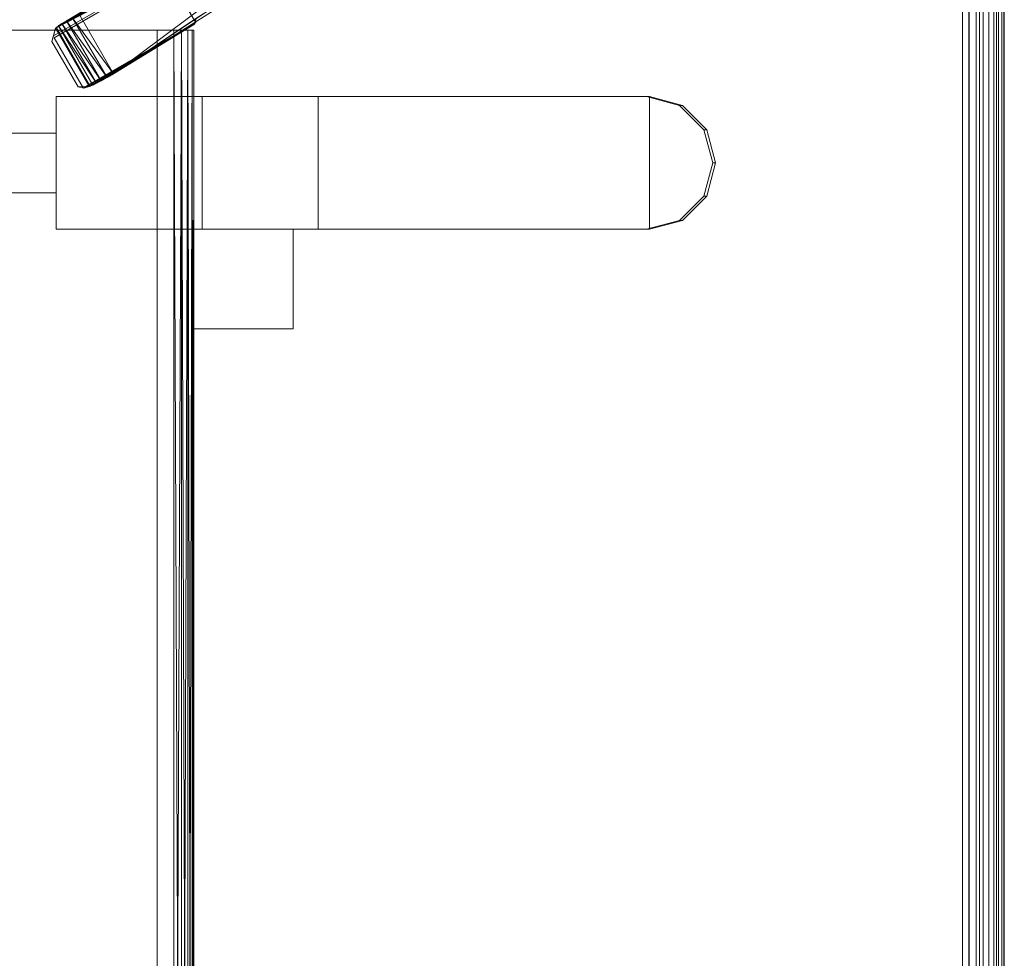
# Model space of a CAD drawing. Header units: inches. Extents: x 813 to 1305, y 19 to 194.
# Tile 452 of 656: x 1216 to 1231, y 50 to 64. Entities that reach past the tile are written whole.
import ezdxf

# ---------------------------------------------------------------- set-up
doc = ezdxf.new("R2010")
doc.units = ezdxf.units.IN
doc.header["$MEASUREMENT"] = 0
doc.layers.add('CET color Grey98', color=7, linetype='Continuous', true_color=0xfafafa)
doc.layers.add('CET color NavajoWhite4', color=7, linetype='Continuous', true_color=0x81775f)
doc.layers.add('CET Default', color=7, linetype='Continuous')

# ---------------------------------------------------------------- blocks, each defined once
blk = doc.blocks.new('*C253')
at = {"layer": 'CET color Grey98', "linetype": 'Continuous', "lineweight": 0}
for points, invisible_edges in [([(0, 29.68, 28.7), (59.688, 29.688, 28.526), (-0.008, 29.688, 28.526), (0, 29.68, 28.7)], 9), ([(-0.008, 29.688, 28.526), (59.688, 29.688, 28.526), (59.65, 29.65, 28.355), (-0.008, 29.688, 28.526)], 4), ([(-0.008, 29.688, 28.526), (59.65, 29.65, 28.355), (0.03, 29.65, 28.355), (-0.008, 29.688, 28.526)], 9), ([(0, 29.68, 28.7), (59.68, 29.68, 28.7), (59.688, 29.688, 28.526), (0, 29.68, 28.7)], 4), ([(0.031, 29.649, 28.782), (59.68, 29.68, 28.7), (0, 29.68, 28.7), (0.031, 29.649, 28.782)], 9), ([(0.03, 29.65, 28.355), (59.65, 29.65, 28.355), (59.57, 29.57, 28.2), (0.03, 29.65, 28.355)], 4), ([(0.03, 29.65, 28.355), (59.57, 29.57, 28.2), (0.11, 29.57, 28.2), (0.03, 29.65, 28.355)], 9), ([(0.031, 29.649, 28.782), (59.649, 29.649, 28.782), (59.68, 29.68, 28.7), (0.031, 29.649, 28.782)], 4), ([(0.081, 29.599, 28.855), (59.649, 29.649, 28.782), (0.031, 29.649, 28.782), (0.081, 29.599, 28.855)], 9), ([(0.081, 29.599, 28.855), (59.599, 29.599, 28.855), (59.649, 29.649, 28.782), (0.081, 29.599, 28.855)], 4), ([(0.148, 29.532, 28.912), (59.599, 29.599, 28.855), (0.081, 29.599, 28.855), (0.148, 29.532, 28.912)], 9), ([(0.11, 29.57, 28.2), (59.57, 29.57, 28.2), (59.155, 29.155, 27.909), (0.11, 29.57, 28.2)], 4), ([(0.11, 29.57, 28.2), (59.155, 29.155, 27.909), (0.525, 29.155, 27.909), (0.11, 29.57, 28.2)], 9), ([(0.148, 29.532, 28.912), (59.532, 29.532, 28.912), (59.599, 29.599, 28.855), (0.148, 29.532, 28.912)], 4), ([(0.226, 29.454, 28.951), (59.532, 29.532, 28.912), (0.148, 29.532, 28.912), (0.226, 29.454, 28.951)], 9), ([(0.226, 29.454, 28.951), (59.454, 29.454, 28.951), (59.532, 29.532, 28.912), (0.226, 29.454, 28.951)], 4), ([(0.312, 29.367, 28.97), (59.454, 29.454, 28.951), (0.226, 29.454, 28.951), (0.312, 29.367, 28.97)], 9), ([(0.312, 29.367, 28.97), (59.367, 29.367, 28.97), (59.454, 29.454, 28.951), (0.312, 29.367, 28.97)], 4), ([(0.364, 29.316, 28.985), (59.367, 29.367, 28.97), (0.312, 29.367, 28.97), (0.364, 29.316, 28.985)], 9), ([(0.364, 29.316, 28.985), (59.316, 29.316, 28.985), (59.367, 29.367, 28.97), (0.364, 29.316, 28.985)], 4), ([(0.417, 29.263, 28.99), (59.316, 29.316, 28.985), (0.364, 29.316, 28.985), (0.417, 29.263, 28.99)], 9), ([(0.417, 29.263, 28.99), (59.263, 29.263, 28.99), (59.316, 29.316, 28.985), (0.417, 29.263, 28.99)], 4), ([(0.52, 29.16, 29.002), (59.263, 29.263, 28.99), (0.417, 29.263, 28.99), (0.52, 29.16, 29.002)], 9), ([(0.52, 29.16, 29.002), (59.16, 29.16, 29.002), (59.263, 29.263, 28.99), (0.52, 29.16, 29.002)], 4), ([(0.625, 29.055, 29), (59.16, 29.16, 29.002), (0.52, 29.16, 29.002), (0.625, 29.055, 29)], 9), ([(0.525, 29.155, 27.909), (59.155, 29.155, 27.909), (59.055, 29.055, 27.819), (0.525, 29.155, 27.909)], 4), ([(0.525, 29.155, 27.909), (59.055, 29.055, 27.819), (0.625, 29.055, 27.819), (0.525, 29.155, 27.909)], 9), ([(0.625, 29.055, 29), (59.055, 29.055, 29), (59.16, 29.16, 29.002), (0.625, 29.055, 29)], 4), ([(0.625, 0.625, 29), (59.055, 0.625, 29), (59.055, 29.055, 29), (0.625, 0.625, 29)], 4), ([(0.625, 0.625, 29), (59.055, 29.055, 29), (0.625, 29.055, 29), (0.625, 0.625, 29)], 9), ([(0.625, 29.055, 27.819), (59.055, 29.055, 27.819), (59.055, 29.055, 29), (0.625, 29.055, 27.819)], 4), ([(0.625, 29.055, 27.819), (59.055, 29.055, 29), (0.625, 29.055, 29), (0.625, 29.055, 27.819)], 9), ([(17.533, 25.335, 27.4), (17.033, 25.201, 27.4), (17.033, 25.158, 27.819), (17.533, 25.335, 27.4)], 4), ([(17.533, 25.335, 27.4), (17.033, 25.158, 27.819), (17.533, 25.292, 27.819), (17.533, 25.335, 27.4)], 9), ([(17.033, 25.201, 27.4), (17.533, 25.335, 27.4), (18.033, 25.201, 27.4), (17.033, 25.201, 27.4)], 4), ([(17.033, 25.158, 27.819), (18.033, 25.158, 27.819), (17.533, 25.292, 27.819), (17.033, 25.158, 27.819)], 9), ([(18.033, 25.201, 27.4), (17.533, 25.335, 27.4), (17.533, 25.292, 27.819), (18.033, 25.201, 27.4)], 4), ([(18.033, 25.201, 27.4), (17.533, 25.292, 27.819), (18.033, 25.158, 27.819), (18.033, 25.201, 27.4)], 9), ([(17.033, 25.201, 27.4), (16.666, 24.835, 27.4), (16.666, 24.792, 27.819), (17.033, 25.201, 27.4)], 4), ([(17.033, 25.201, 27.4), (16.666, 24.792, 27.819), (17.033, 25.158, 27.819), (17.033, 25.201, 27.4)], 9), ([(16.666, 24.835, 27.4), (17.033, 25.201, 27.4), (18.033, 25.201, 27.4), (16.666, 24.835, 27.4)], 6), ([(16.666, 24.835, 27.4), (18.033, 25.201, 27.4), (18.399, 24.835, 27.4), (16.666, 24.835, 27.4)], 13), ([(16.666, 24.792, 27.819), (18.399, 24.792, 27.819), (18.033, 25.158, 27.819), (16.666, 24.792, 27.819)], 13), ([(16.666, 24.792, 27.819), (18.033, 25.158, 27.819), (17.033, 25.158, 27.819), (16.666, 24.792, 27.819)], 11), ([(18.399, 24.835, 27.4), (18.033, 25.201, 27.4), (18.033, 25.158, 27.819), (18.399, 24.835, 27.4)], 4), ([(18.399, 24.835, 27.4), (18.033, 25.158, 27.819), (18.399, 24.792, 27.819), (18.399, 24.835, 27.4)], 9), ([(16.666, 24.835, 27.4), (16.533, 24.335, 27.4), (16.533, 24.292, 27.819), (16.666, 24.835, 27.4)], 4), ([(16.666, 24.835, 27.4), (16.533, 24.292, 27.819), (16.666, 24.792, 27.819), (16.666, 24.835, 27.4)], 9), ([(16.666, 24.835, 27.4), (18.533, 24.335, 27.4), (16.533, 24.335, 27.4), (16.666, 24.835, 27.4)], 9), ([(16.666, 24.835, 27.4), (18.399, 24.835, 27.4), (18.533, 24.335, 27.4), (16.666, 24.835, 27.4)], 13), ([(18.533, 24.335, 27.4), (18.399, 24.835, 27.4), (18.399, 24.792, 27.819), (18.533, 24.335, 27.4)], 4), ([(16.533, 24.292, 27.819), (18.399, 24.792, 27.819), (16.666, 24.792, 27.819), (16.533, 24.292, 27.819)], 11), ([(16.533, 24.292, 27.819), (18.533, 24.292, 27.819), (18.399, 24.792, 27.819), (16.533, 24.292, 27.819)], 13), ([(18.533, 24.335, 27.4), (18.399, 24.792, 27.819), (18.533, 24.292, 27.819), (18.533, 24.335, 27.4)], 9), ([(16.533, 15.39, 27.819), (16.533, 24.335, 27.4), (16.533, 17.59, 27.308), (16.533, 15.39, 27.819)], 15), ([(16.533, 19.34, 26.879), (16.533, 17.59, 27.308), (16.533, 24.335, 27.4), (16.533, 19.34, 26.879)], 11), ([(16.533, 24.335, 27.4), (16.533, 15.39, 27.819), (16.533, 24.292, 27.819), (16.533, 24.335, 27.4)], 9), ([(18.533, 19.34, 26.879), (16.533, 19.34, 26.879), (16.533, 24.335, 27.4), (18.533, 19.34, 26.879)], 4), ([(18.533, 19.34, 26.879), (16.533, 24.335, 27.4), (18.533, 24.335, 27.4), (18.533, 19.34, 26.879)], 9), ([(16.533, 15.39, 27.819), (18.533, 15.39, 27.819), (18.533, 24.292, 27.819), (16.533, 15.39, 27.819)], 4), ([(16.533, 15.39, 27.819), (18.533, 24.292, 27.819), (16.533, 24.292, 27.819), (16.533, 15.39, 27.819)], 11), ([(18.533, 17.59, 27.308), (18.533, 19.34, 26.879), (18.533, 24.335, 27.4), (18.533, 17.59, 27.308)], 13), ([(18.533, 15.39, 27.819), (18.533, 17.59, 27.308), (18.533, 24.335, 27.4), (18.533, 15.39, 27.819)], 6), ([(18.533, 24.335, 27.4), (18.533, 24.292, 27.819), (18.533, 15.39, 27.819), (18.533, 24.335, 27.4)], 4), ([(16.533, 19.34, 26.879), (16.533, 17.59, 26.879), (16.533, 17.59, 27.308), (16.533, 19.34, 26.879)], 4), ([(18.533, 17.59, 26.879), (16.533, 17.59, 26.879), (16.533, 19.34, 26.879), (18.533, 17.59, 26.879)], 4), ([(18.533, 17.59, 26.879), (16.533, 19.34, 26.879), (18.533, 19.34, 26.879), (18.533, 17.59, 26.879)], 9), ([(18.533, 17.59, 27.308), (18.533, 17.59, 26.879), (18.533, 19.34, 26.879), (18.533, 17.59, 27.308)], 4), ([(18.532, 17.465, 25.655), (18.532, 18.965, 26.155), (20.032, 17.465, 25.655), (18.532, 17.465, 25.655)], 2), ([(18.532, 18.965, 26.155), (20.032, 18.965, 26.155), (20.032, 17.465, 25.655), (18.532, 18.965, 26.155)], 4), ([(18.532, 18.965, 26.155), (18.532, 17.465, 25.655), (18.532, 17.465, 27.155), (18.532, 18.965, 26.155)], 4), ([(18.532, 18.965, 27.155), (18.532, 18.965, 26.155), (18.532, 17.465, 27.155), (18.532, 18.965, 27.155)], 2), ([(18.532, 18.965, 27.155), (18.532, 17.465, 27.155), (20.032, 18.965, 27.155), (18.532, 18.965, 27.155)], 2), ([(18.532, 17.465, 27.155), (20.032, 17.465, 27.155), (20.032, 18.965, 27.155), (18.532, 17.465, 27.155)], 4), ([(18.532, 18.965, 26.155), (18.532, 18.965, 27.155), (20.032, 18.965, 26.155), (18.532, 18.965, 26.155)], 2), ([(18.532, 18.965, 27.155), (20.032, 18.965, 27.155), (20.032, 18.965, 26.155), (18.532, 18.965, 27.155)], 4), ([(20.032, 17.465, 27.155), (20.032, 18.965, 26.155), (20.032, 18.965, 27.155), (20.032, 17.465, 27.155)], 9), ([(20.032, 17.465, 27.155), (20.032, 17.465, 25.655), (20.032, 18.965, 26.155), (20.032, 17.465, 27.155)], 4), ([(16.533, 15.39, 27.819), (16.533, 17.59, 27.308), (16.533, 15.39, 27.308), (16.533, 15.39, 27.819)], 9), ([(16.533, 17.59, 27.308), (16.533, 17.59, 26.879), (18.533, 17.59, 26.879), (16.533, 17.59, 27.308)], 4), ([(16.533, 17.59, 27.308), (18.533, 17.59, 26.879), (18.533, 17.59, 27.308), (16.533, 17.59, 27.308)], 9), ([(18.533, 17.59, 27.308), (18.533, 15.39, 27.308), (16.533, 15.39, 27.308), (18.533, 17.59, 27.308)], 4), ([(18.533, 17.59, 27.308), (16.533, 15.39, 27.308), (16.533, 17.59, 27.308), (18.533, 17.59, 27.308)], 9), ([(14.663, 17.06, 27.279), (15.42, 17.497, 27.279), (15.42, 17.497, 14.194), (14.663, 17.06, 27.279)], 4), ([(14.663, 17.06, 27.279), (15.42, 17.497, 14.194), (14.663, 17.06, 14.194), (14.663, 17.06, 27.279)], 9), ([(44.147, 17.465, 26.855), (44.147, 17.465, 25.455), (15.533, 17.465, 26.855), (44.147, 17.465, 26.855)], 2), ([(44.147, 17.465, 25.455), (15.533, 17.465, 25.455), (15.533, 17.465, 26.855), (44.147, 17.465, 25.455)], 4), ([(18.532, 17.465, 27.155), (18.532, 17.465, 25.655), (20.032, 17.465, 27.155), (18.532, 17.465, 27.155)], 2), ([(18.532, 17.465, 25.655), (20.032, 17.465, 25.655), (20.032, 17.465, 27.155), (18.532, 17.465, 25.655)], 4), ([(44.147, 17.165, 25.155), (44.147, 12.515, 25.155), (15.533, 17.165, 25.155), (44.147, 17.165, 25.155)], 2), ([(44.147, 12.515, 25.155), (15.533, 12.515, 25.155), (15.533, 17.165, 25.155), (44.147, 12.515, 25.155)], 4), ([(44.147, 16.915, 27.155), (44.147, 17.165, 27.155), (15.533, 16.915, 27.155), (44.147, 16.915, 27.155)], 2), ([(44.147, 17.165, 27.155), (15.533, 17.165, 27.155), (15.533, 16.915, 27.155), (44.147, 17.165, 27.155)], 4), ([(14.663, 17.06, 27.279), (14.663, 17.06, 14.194), (15.644, 15.359, 14.194), (14.663, 17.06, 27.279)], 4), ([(14.663, 17.06, 27.279), (15.644, 15.359, 14.194), (15.645, 15.359, 27.279), (14.663, 17.06, 27.279)], 9), ([(16.36, 15.942, 11.979), (15.49, 15.393, 12.108), (15.466, 15.425, 11.979), (16.36, 15.942, 11.979)], 9), ([(16.36, 15.942, 11.979), (16.376, 15.905, 12.108), (15.49, 15.393, 12.108), (16.36, 15.942, 11.979)], 4), ([(16.384, 15.721, 14.194), (15.502, 15.382, 12.242), (16.379, 15.888, 12.242), (16.384, 15.721, 14.194)], 9), ([(15.645, 15.359, 27.279), (15.644, 15.359, 14.194), (16.402, 15.797, 14.194), (15.645, 15.359, 27.279)], 4), ([(15.645, 15.359, 27.279), (16.402, 15.797, 14.194), (16.402, 15.797, 27.279), (15.645, 15.359, 27.279)], 9), ([(16.384, 15.721, 14.194), (15.701, 15.327, 14.194), (15.502, 15.382, 12.242), (16.384, 15.721, 14.194)], 4), ([(17.084, 15.39, 27.308), (17.084, 15.39, 27.819), (16.533, 15.39, 27.819), (17.084, 15.39, 27.308)], 4), ([(17.084, 15.39, 27.308), (16.533, 15.39, 27.819), (16.533, 15.39, 27.308), (17.084, 15.39, 27.308)], 9), ([(17.084, 14.29, 27.308), (17.084, 14.29, 27.819), (17.084, 15.39, 27.819), (17.084, 14.29, 27.308)], 4), ([(17.084, 14.29, 27.308), (17.084, 15.39, 27.819), (17.084, 15.39, 27.308), (17.084, 14.29, 27.308)], 9), ([(17.982, 15.39, 27.308), (17.982, 14.29, 27.308), (17.084, 14.29, 27.308), (17.982, 15.39, 27.308)], 4), ([(17.982, 15.39, 27.308), (17.084, 14.29, 27.308), (17.084, 15.39, 27.308), (17.982, 15.39, 27.308)], 9), ([(17.084, 14.29, 27.819), (17.982, 14.29, 27.819), (17.982, 15.39, 27.819), (17.084, 14.29, 27.819)], 4), ([(17.084, 14.29, 27.819), (17.982, 15.39, 27.819), (17.084, 15.39, 27.819), (17.084, 14.29, 27.819)], 9), ([(17.982, 15.39, 27.308), (17.982, 15.39, 27.819), (17.982, 14.29, 27.819), (17.982, 15.39, 27.308)], 4), ([(17.982, 15.39, 27.308), (17.982, 14.29, 27.819), (17.982, 14.29, 27.308), (17.982, 15.39, 27.308)], 9)]:
    blk.add_3dface(points, dxfattribs=dict(at, invisible_edges=invisible_edges))
for points in [[(9.951, 26.114, 4.229), (15.355, 17.498, 13.267), (16.188, 16.256, 11.593), (9.951, 26.114, 4.229)], [(16.188, 16.256, 11.593), (10.959, 24.086, 5.369), (9.951, 26.114, 4.229), (16.188, 16.256, 11.593)], [(16.188, 16.256, 11.593), (10.526, 23.836, 5.369), (10.959, 24.086, 5.369), (16.188, 16.256, 11.593)], [(16.188, 16.256, 11.593), (15.279, 15.732, 11.593), (10.526, 23.836, 5.369), (16.188, 16.256, 11.593)], [(18.533, 15.39, 27.819), (18.533, 15.39, 27.308), (18.533, 17.59, 27.308), (18.533, 15.39, 27.819)], [(15.355, 17.498, 13.267), (15.357, 17.5, 14.194), (15.442, 17.477, 14.194), (15.355, 17.498, 13.267)], [(15.442, 17.477, 14.194), (16.188, 16.256, 11.593), (15.355, 17.498, 13.267), (15.442, 17.477, 14.194)], [(16.402, 15.797, 27.279), (16.402, 15.797, 14.194), (15.42, 17.497, 14.194), (16.402, 15.797, 27.279)], [(16.402, 15.797, 27.279), (15.42, 17.497, 14.194), (15.42, 17.497, 27.279), (16.402, 15.797, 27.279)], [(15.442, 17.477, 14.194), (16.245, 16.157, 11.664), (16.188, 16.256, 11.593), (15.442, 17.477, 14.194)], [(15.442, 17.477, 14.194), (16.293, 16.07, 11.754), (16.245, 16.157, 11.664), (15.442, 17.477, 14.194)], [(15.442, 17.477, 14.194), (16.332, 15.997, 11.86), (16.293, 16.07, 11.754), (15.442, 17.477, 14.194)], [(15.442, 17.477, 14.194), (16.36, 15.942, 11.979), (16.332, 15.997, 11.86), (15.442, 17.477, 14.194)], [(15.442, 17.477, 14.194), (16.376, 15.905, 12.108), (16.36, 15.942, 11.979), (15.442, 17.477, 14.194)], [(15.442, 17.477, 14.194), (16.379, 15.888, 12.242), (16.376, 15.905, 12.108), (15.442, 17.477, 14.194)], [(16.379, 15.888, 12.242), (15.442, 17.477, 14.194), (16.407, 15.806, 14.194), (16.379, 15.888, 12.242)], [(44.147, 17.465, 25.455), (44.147, 17.442, 25.34), (15.533, 17.465, 25.455), (44.147, 17.465, 25.455)], [(44.147, 17.442, 25.34), (15.533, 17.442, 25.34), (15.533, 17.465, 25.455), (44.147, 17.442, 25.34)], [(44.147, 17.442, 26.969), (44.147, 17.465, 26.855), (15.533, 17.442, 26.969), (44.147, 17.442, 26.969)], [(44.147, 17.465, 26.855), (15.533, 17.465, 26.855), (15.533, 17.442, 26.969), (44.147, 17.465, 26.855)], [(44.147, 17.442, 25.34), (44.147, 17.377, 25.242), (15.533, 17.442, 25.34), (44.147, 17.442, 25.34)], [(44.147, 17.377, 25.242), (15.533, 17.377, 25.242), (15.533, 17.442, 25.34), (44.147, 17.377, 25.242)], [(44.147, 17.377, 27.067), (44.147, 17.442, 26.969), (15.533, 17.377, 27.067), (44.147, 17.377, 27.067)], [(44.147, 17.442, 26.969), (15.533, 17.442, 26.969), (15.533, 17.377, 27.067), (44.147, 17.442, 26.969)], [(44.147, 17.377, 25.242), (44.147, 17.28, 25.177), (15.533, 17.377, 25.242), (44.147, 17.377, 25.242)], [(44.147, 17.28, 25.177), (15.533, 17.28, 25.177), (15.533, 17.377, 25.242), (44.147, 17.28, 25.177)], [(44.147, 17.28, 27.132), (44.147, 17.377, 27.067), (15.533, 17.28, 27.132), (44.147, 17.28, 27.132)], [(44.147, 17.377, 27.067), (15.533, 17.377, 27.067), (15.533, 17.28, 27.132), (44.147, 17.377, 27.067)], [(44.147, 17.28, 25.177), (44.147, 17.165, 25.155), (15.533, 17.28, 25.177), (44.147, 17.28, 25.177)], [(44.147, 17.165, 25.155), (15.533, 17.165, 25.155), (15.533, 17.28, 25.177), (44.147, 17.165, 25.155)], [(44.147, 17.165, 27.155), (44.147, 17.28, 27.132), (15.533, 17.165, 27.155), (44.147, 17.165, 27.155)], [(44.147, 17.28, 27.132), (15.533, 17.28, 27.132), (15.533, 17.165, 27.155), (44.147, 17.28, 27.132)], [(15.337, 15.633, 11.664), (15.388, 15.547, 11.754), (14.651, 17.02, 14.194), (15.337, 15.633, 11.664)], [(15.388, 15.547, 11.754), (15.432, 15.477, 11.86), (14.651, 17.02, 14.194), (15.388, 15.547, 11.754)], [(15.432, 15.477, 11.86), (15.466, 15.425, 11.979), (14.651, 17.02, 14.194), (15.432, 15.477, 11.86)], [(15.466, 15.425, 11.979), (15.49, 15.393, 12.108), (14.651, 17.02, 14.194), (15.466, 15.425, 11.979)], [(15.49, 15.393, 12.108), (15.502, 15.382, 12.242), (14.651, 17.02, 14.194), (15.49, 15.393, 12.108)], [(15.616, 15.349, 14.194), (14.651, 17.02, 14.194), (15.502, 15.382, 12.242), (15.616, 15.349, 14.194)], [(16.188, 16.256, 11.593), (15.337, 15.633, 11.664), (15.279, 15.732, 11.593), (16.188, 16.256, 11.593)], [(16.188, 16.256, 11.593), (16.245, 16.157, 11.664), (15.337, 15.633, 11.664), (16.188, 16.256, 11.593)], [(16.245, 16.157, 11.664), (15.388, 15.547, 11.754), (15.337, 15.633, 11.664), (16.245, 16.157, 11.664)], [(16.245, 16.157, 11.664), (16.293, 16.07, 11.754), (15.388, 15.547, 11.754), (16.245, 16.157, 11.664)], [(16.293, 16.07, 11.754), (15.432, 15.477, 11.86), (15.388, 15.547, 11.754), (16.293, 16.07, 11.754)], [(16.293, 16.07, 11.754), (16.332, 15.997, 11.86), (15.432, 15.477, 11.86), (16.293, 16.07, 11.754)], [(16.332, 15.997, 11.86), (15.466, 15.425, 11.979), (15.432, 15.477, 11.86), (16.332, 15.997, 11.86)], [(16.332, 15.997, 11.86), (16.36, 15.942, 11.979), (15.466, 15.425, 11.979), (16.332, 15.997, 11.86)], [(16.376, 15.905, 12.108), (15.502, 15.382, 12.242), (15.49, 15.393, 12.108), (16.376, 15.905, 12.108)], [(16.376, 15.905, 12.108), (16.379, 15.888, 12.242), (15.502, 15.382, 12.242), (16.376, 15.905, 12.108)], [(16.379, 15.888, 12.242), (16.407, 15.806, 14.194), (16.384, 15.721, 14.194), (16.379, 15.888, 12.242)], [(15.701, 15.327, 14.194), (15.616, 15.349, 14.194), (15.502, 15.382, 12.242), (15.701, 15.327, 14.194)], [(18.533, 15.39, 27.308), (18.533, 15.39, 27.819), (17.982, 15.39, 27.819), (18.533, 15.39, 27.308)], [(18.533, 15.39, 27.308), (17.982, 15.39, 27.819), (17.982, 15.39, 27.308), (18.533, 15.39, 27.308)]]:
    blk.add_3dface(points, dxfattribs=at)
at = {"layer": 'CET color NavajoWhite4', "linetype": 'Continuous', "lineweight": 0}
for points, invisible_edges in [([(0.625, 0.625, 27.819), (59.055, 29.055, 27.819), (59.055, 0.625, 27.819), (0.625, 0.625, 27.819)], 9), ([(0.625, 0.625, 27.819), (0.625, 29.055, 27.819), (59.055, 29.055, 27.819), (0.625, 0.625, 27.819)], 4)]:
    blk.add_3dface(points, dxfattribs=dict(at, invisible_edges=invisible_edges))
blk = doc.blocks.new('*C216')
at = {"layer": 'CET Default', "linetype": 'Continuous', "lineweight": 0, "rotation": 269.9999999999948}
blk.add_blockref('*C253', (402.238, 892.221), dxfattribs=at)

msp = doc.modelspace()

# ---------------------------------------------------------------- block references
at = {"layer": 'CET Default', "linetype": 'Continuous', "lineweight": 0}
msp.add_blockref('*C216', (798.72, -813.129), dxfattribs=at)

doc.saveas('drawing.dxf')
